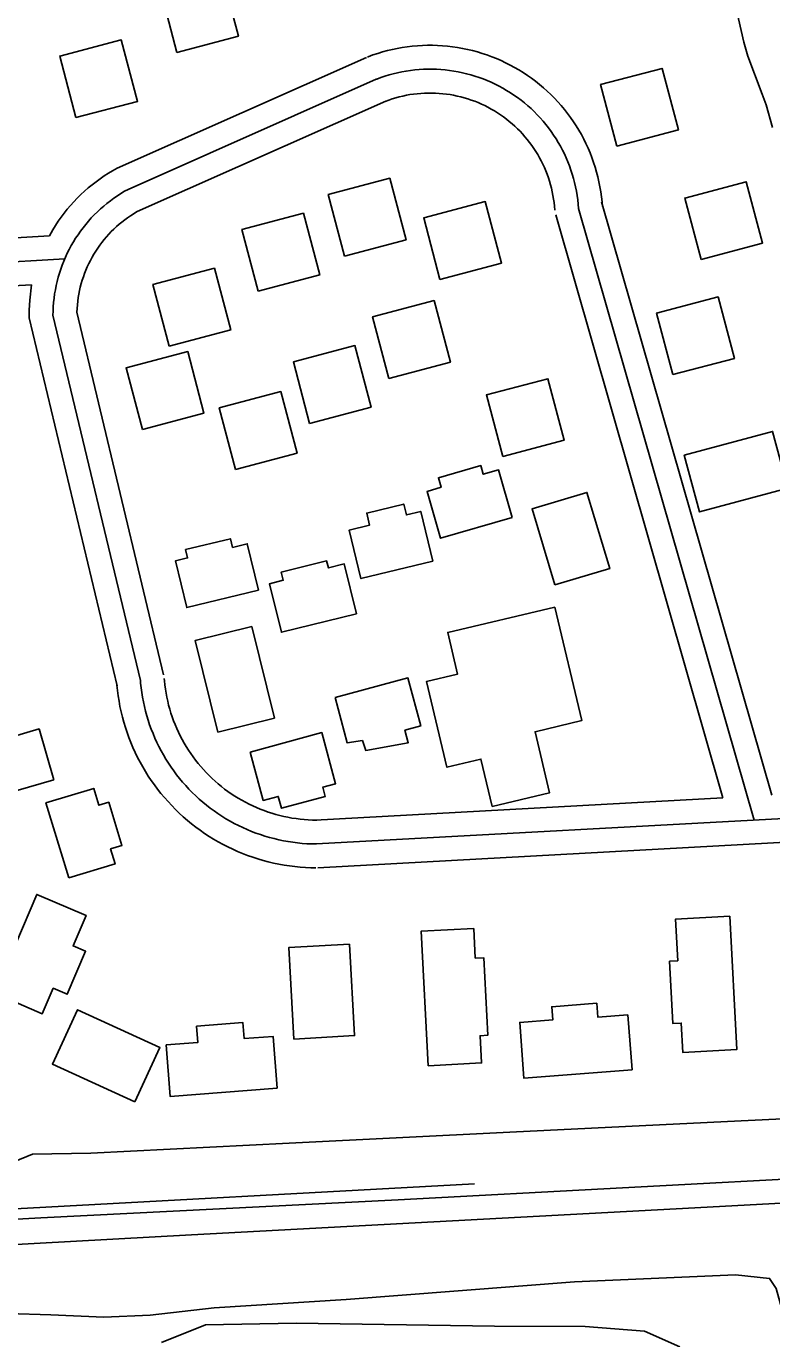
# Model space of a CAD drawing. Extents: x 3508733 to 3546731, y 546897 to 572481.
# Drawn here: x 3543557 to 3544025, y 569345 to 570170 of the extents above; entities that cross this region are included whole.
import ezdxf

# ---------------------------------------------------------------- set-up
doc = ezdxf.new("R2010")
doc.units = 0
for name, color, linetype in [('V-BLDG-OTLN', 7, 'Continuous'), ('V-RAIL-TRAK', 7, 'Continuous'), ('V-ROAD-CNTR', 7, 'Continuous'), ('V-SITE-OTLN', 7, 'Continuous'), ('V-SITE-VEGE', 7, 'Continuous'), ('V-TOPO-SHOR', 7, 'Continuous')]:
    doc.layers.add(name, color=color, linetype=linetype)

msp = doc.modelspace()

# ---------------------------------------------------------------- linework, layer by layer
at = {"layer": 'V-BLDG-OTLN'}
for points in [[(3543651.32, 570153.85), (3543689.99, 570164.06), (3543679.78, 570202.74), (3543641.11, 570192.53)], [(3543587.89, 570112.92), (3543626.57, 570123.12), (3543616.36, 570161.8), (3543577.68, 570151.59)], [(3543927.72, 570094.98), (3543966.39, 570105.18), (3543956.18, 570143.86), (3543917.51, 570133.65)], [(3543756.6, 570025.94), (3543795.28, 570036.15), (3543785.07, 570074.82), (3543746.39, 570064.62)], [(3543980.61, 570023.72), (3544019.28, 570033.93), (3544009.07, 570072.6), (3543970.4, 570062.4)], [(3543816.6, 570011.24), (3543855.28, 570021.45), (3543845.07, 570060.13), (3543806.4, 570049.92)], [(3543702.36, 570003.91), (3543741.04, 570014.12), (3543730.83, 570052.79), (3543692.16, 570042.59)], [(3543646.43, 569969.34), (3543685.1, 569979.55), (3543674.89, 570018.22), (3543636.22, 570008.01)], [(3543962.88, 569951.4), (3544001.55, 569961.61), (3543991.34, 570000.28), (3543952.67, 569990.07)], [(3543784.45, 569949.06), (3543823.12, 569959.26), (3543812.92, 569997.94), (3543774.24, 569987.73)], [(3543629.61, 569916.97), (3543668.29, 569927.18), (3543658.08, 569965.85), (3543619.4, 569955.64)], [(3543734.67, 569920.8), (3543773.35, 569931.01), (3543763.14, 569969.69), (3543724.46, 569959.48)], [(3543855.98, 569899.95), (3543894.65, 569910.16), (3543884.45, 569948.84), (3543845.77, 569938.63)], [(3543688.11, 569891.86), (3543726.78, 569902.07), (3543716.57, 569940.74), (3543677.9, 569930.54)], [(3544035.13, 569880.16), (3543979.68, 569865.18), (3543970.09, 569900.7), (3544025.54, 569915.68)], [(3543861.99, 569861.56), (3543816.93, 569848.62), (3543808.47, 569878.05), (3543817.32, 569880.59), (3543815.58, 569886.65), (3543842.2, 569894.3), (3543843.79, 569888.75), (3543853.38, 569891.51)], [(3543888.79, 569819.21), (3543874.47, 569867.04), (3543908.9, 569877.35), (3543923.22, 569829.52)], [(3543812.02, 569834.1), (3543766.97, 569823.23), (3543759.61, 569853.74), (3543772.4, 569856.82), (3543770.57, 569864.38), (3543793.88, 569870.01), (3543795.51, 569863.24), (3543804.46, 569865.4)], [(3543702.56, 569815.91), (3543657.52, 569805.04), (3543650.43, 569834.41), (3543658, 569836.24), (3543656.73, 569841.49), (3543684.94, 569848.31), (3543686.26, 569842.86), (3543695.52, 569845.09)], [(3543764.1, 569801.09), (3543716.98, 569789.54), (3543709.5, 569820.03), (3543718.14, 569822.15), (3543716.86, 569827.36), (3543745.38, 569834.36), (3543746.46, 569829.95), (3543756.43, 569832.4)], [(3543888.73, 569805.37), (3543905.71, 569733.99), (3543876.32, 569727), (3543885.45, 569688.61), (3543849.44, 569680.04), (3543842.36, 569709.8), (3543820.93, 569704.7), (3543808.12, 569758.53), (3543827.67, 569763.19), (3543821.45, 569789.36)], [(3543698.3, 569793.08), (3543712.58, 569735.56), (3543677.05, 569726.74), (3543662.77, 569784.27)], [(3543750.71, 569748.54), (3543796.46, 569760.79), (3543804.54, 569730.59), (3543794.52, 569727.91), (3543796.62, 569720.08), (3543769.94, 569715.23), (3543767.9, 569721.46), (3543758.36, 569719.98)], [(3543573.95, 569696.73), (3543510.18, 569678.33), (3543500.94, 569710.35), (3543518.34, 569715.38), (3543515.84, 569724.05), (3543544.57, 569732.34), (3543547.08, 569723.65), (3543564.72, 569728.74)], [(3543697.25, 569714.17), (3543742.3, 569726.43), (3543751.04, 569694.32), (3543742.95, 569692.12), (3543744.52, 569686.35), (3543717.02, 569678.88), (3543714.98, 569686.36), (3543705.52, 569683.79)], [(3543583.36, 569635.08), (3543569.04, 569682.22), (3543599.04, 569691.33), (3543602.26, 569680.73), (3543608.53, 569682.64), (3543616.77, 569655.51), (3543609.63, 569653.34), (3543612.49, 569643.93)], [(3543536.65, 569562.61), (3543563.24, 569624.79), (3543594.24, 569611.54), (3543586.06, 569592.4), (3543593.98, 569589.01), (3543582.41, 569561.97), (3543573.58, 569565.74), (3543566.74, 569549.74)], [(3543998.6, 569611.04), (3544003.07, 569527.26), (3543969.14, 569525.45), (3543968.16, 569543.85), (3543962.94, 569543.57), (3543960.85, 569582.76), (3543965.97, 569583.03), (3543964.58, 569609.23)], [(3543809.19, 569517.06), (3543804.73, 569601.54), (3543837.77, 569603.28), (3543838.75, 569584.7), (3543844.06, 569584.98), (3543846.64, 569536.2), (3543841.79, 569535.94), (3543842.68, 569518.83)], [(3543759.7, 569593.44), (3543762.9, 569535.97), (3543724.8, 569533.84), (3543721.62, 569591.32)], [(3543937.24, 569514.41), (3543869.38, 569509.17), (3543866.67, 569544.31), (3543887.42, 569545.91), (3543886.79, 569554.14), (3543915.04, 569556.32), (3543915.71, 569547.6), (3543934.58, 569549.05)], [(3543624.95, 569494.37), (3543573.14, 569518.14), (3543588.79, 569552.25), (3543640.6, 569528.47)], [(3543714.29, 569502.96), (3543647.12, 569497.73), (3543644.59, 569530.16), (3543664.51, 569531.72), (3543663.71, 569541.93), (3543692.82, 569544.2), (3543693.61, 569534.09), (3543711.76, 569535.5)]]:
    msp.add_lwpolyline(points, close=True, dxfattribs=at)
at = {"layer": 'V-RAIL-TRAK'}
for points in [[(3542055.72, 569341.61), (3542192.66, 569348.39), (3542451.29, 569362.26), (3542729.07, 569376.73), (3543031.48, 569392.45), (3543234.69, 569403.15), (3543374.26, 569410.73), (3543565.84, 569421.48), (3543790.25, 569432.77), (3544072.14, 569447.91), (3544348.56, 569463.07), (3544440.2, 569467.62)], [(3544440.31, 569452.75), (3544313.87, 569446.07), (3543964.93, 569427.14), (3543660.46, 569410.74), (3543314.26, 569391.8), (3543003.64, 569375.43), (3542650.59, 569356.51), (3542314.65, 569338.89), (3542061.09, 569325.59)]]:
    msp.add_lwpolyline(points, dxfattribs=at)
at = {"layer": 'V-ROAD-CNTR'}
for points in [[(3543918.65, 570057.1), (3543918.41, 570060.04), (3543918.07, 570063.2), (3543917.63, 570066.34), (3543917.1, 570069.47), (3543916.48, 570072.59), (3543915.77, 570075.68), (3543914.97, 570078.75), (3543914.08, 570081.8), (3543913.1, 570084.82), (3543912.03, 570087.81), (3543910.87, 570090.76), (3543909.63, 570093.69), (3543908.31, 570096.57), (3543906.9, 570099.42), (3543905.41, 570102.22), (3543903.84, 570104.98), (3543902.18, 570107.69), (3543900.45, 570110.35), (3543898.64, 570112.96), (3543896.76, 570115.51), (3543894.8, 570118.01), (3543892.77, 570120.45), (3543890.67, 570122.83), (3543888.5, 570125.15), (3543886.26, 570127.4), (3543883.96, 570129.59), (3543881.6, 570131.71), (3543879.17, 570133.76), (3543876.69, 570135.74), (3543874.15, 570137.64), (3543871.55, 570139.47), (3543868.91, 570141.22), (3543866.21, 570142.89), (3543863.46, 570144.49), (3543860.67, 570146), (3543857.84, 570147.43), (3543854.97, 570148.78), (3543852.05, 570150.04), (3543849.11, 570151.22), (3543846.12, 570152.31), (3543843.11, 570153.32), (3543840.07, 570154.23), (3543837, 570155.06), (3543833.92, 570155.79), (3543830.81, 570156.44), (3543827.68, 570156.99), (3543824.54, 570157.45), (3543821.39, 570157.82), (3543818.23, 570158.1), (3543815.06, 570158.28), (3543811.88, 570158.38), (3543808.71, 570158.38), (3543805.54, 570158.28), (3543802.37, 570158.1), (3543799.21, 570157.82), (3543796.05, 570157.45), (3543792.91, 570156.98), (3543789.79, 570156.43), (3543786.68, 570155.78), (3543783.59, 570155.05), (3543780.53, 570154.22), (3543777.49, 570153.31), (3543774.47, 570152.3), (3543771.57, 570151.24), (3543771.1, 570151.06)], [(3543770.42, 570150.77), (3543613.86, 570081.24)], [(3543903.7, 570055.9), (3543903.48, 570058.63), (3543903.18, 570061.35), (3543902.8, 570064.06), (3543902.35, 570066.76), (3543901.81, 570069.44), (3543901.2, 570072.11), (3543900.51, 570074.75), (3543899.74, 570077.38), (3543898.9, 570079.98), (3543897.98, 570082.56), (3543896.98, 570085.11), (3543895.91, 570087.63), (3543894.77, 570090.11), (3543893.56, 570092.56), (3543892.27, 570094.98), (3543890.91, 570097.35), (3543889.49, 570099.69), (3543888, 570101.98), (3543886.44, 570104.23), (3543884.82, 570106.44), (3543883.13, 570108.59), (3543881.38, 570110.69), (3543879.57, 570112.74), (3543877.7, 570114.74), (3543875.77, 570116.68), (3543873.79, 570118.57), (3543871.75, 570120.39), (3543869.66, 570122.16), (3543867.52, 570123.86), (3543865.33, 570125.51), (3543863.09, 570127.08), (3543860.81, 570128.59), (3543858.49, 570130.03), (3543856.12, 570131.41), (3543853.72, 570132.71), (3543851.27, 570133.95), (3543848.8, 570135.11), (3543846.29, 570136.2), (3543843.75, 570137.21), (3543841.18, 570138.15), (3543838.58, 570139.01), (3543835.96, 570139.8), (3543833.32, 570140.51), (3543830.66, 570141.15), (3543827.98, 570141.7), (3543825.28, 570142.18), (3543822.58, 570142.58), (3543819.86, 570142.9), (3543817.13, 570143.14), (3543814.4, 570143.3), (3543811.67, 570143.38), (3543808.93, 570143.38), (3543806.2, 570143.29), (3543803.47, 570143.13), (3543800.74, 570142.89), (3543798.02, 570142.57), (3543795.32, 570142.18), (3543792.62, 570141.7), (3543789.94, 570141.14), (3543787.28, 570140.51), (3543784.64, 570139.79), (3543782.02, 570139.01), (3543779.42, 570138.14), (3543776.86, 570137.2), (3543776.5, 570137.06)], [(3543776.5, 570137.06), (3543620.6, 570067.82)], [(3543782.59, 570123.35), (3543626.41, 570053.99)], [(3543888.74, 570054.71), (3543888.54, 570057.21), (3543888.29, 570059.5), (3543887.98, 570061.77), (3543887.59, 570064.04), (3543887.14, 570066.29), (3543886.63, 570068.53), (3543886.05, 570070.75), (3543885.4, 570072.96), (3543884.7, 570075.14), (3543883.92, 570077.31), (3543883.09, 570079.45), (3543882.19, 570081.56), (3543881.23, 570083.65), (3543880.21, 570085.71), (3543879.13, 570087.74), (3543877.99, 570089.73), (3543876.8, 570091.69), (3543875.54, 570093.62), (3543874.24, 570095.51), (3543872.87, 570097.36), (3543871.46, 570099.16), (3543869.99, 570100.93), (3543868.47, 570102.65), (3543866.9, 570104.33), (3543865.28, 570105.96), (3543863.61, 570107.55), (3543861.9, 570109.08), (3543860.15, 570110.56), (3543858.35, 570111.99), (3543856.51, 570113.37), (3543854.63, 570114.69), (3543852.72, 570115.96), (3543850.76, 570117.17), (3543848.78, 570118.33), (3543846.76, 570119.42), (3543844.71, 570120.46), (3543842.63, 570121.43), (3543840.52, 570122.35), (3543838.39, 570123.2), (3543836.23, 570123.99), (3543834.05, 570124.71), (3543831.85, 570125.38), (3543829.63, 570125.97), (3543827.4, 570126.5), (3543825.15, 570126.97), (3543822.89, 570127.37), (3543820.61, 570127.71), (3543818.33, 570127.97), (3543816.04, 570128.17), (3543813.75, 570128.31), (3543811.45, 570128.38), (3543809.15, 570128.38), (3543806.86, 570128.31), (3543804.56, 570128.17), (3543802.28, 570127.97), (3543799.99, 570127.7), (3543797.72, 570127.37), (3543795.46, 570126.97), (3543793.21, 570126.5), (3543790.98, 570125.97), (3543788.76, 570125.37), (3543786.55, 570124.71), (3543784.38, 570123.98), (3543782.14, 570123.16), (3543781.91, 570123.07)], [(3543571.16, 570038.64), (3543573.39, 570042.51), (3543575.04, 570045.18), (3543576.77, 570047.8), (3543578.58, 570050.36), (3543580.46, 570052.87), (3543582.41, 570055.33), (3543584.44, 570057.72), (3543586.54, 570060.06), (3543588.7, 570062.33), (3543590.93, 570064.53), (3543593.23, 570066.67), (3543595.59, 570068.74), (3543598.01, 570070.73), (3543600.48, 570072.66), (3543603.02, 570074.51), (3543605.61, 570076.28), (3543608.24, 570077.98), (3543610.93, 570079.59), (3543613.86, 570081.24)], [(3543573.44, 569988.69), (3543573.49, 569991.38), (3543573.62, 569994.07), (3543573.83, 569996.75), (3543574.12, 569999.43), (3543574.49, 570002.1), (3543574.94, 570004.75), (3543575.46, 570007.39), (3543576.07, 570010.01), (3543576.75, 570012.61), (3543577.51, 570015.2), (3543578.35, 570017.76), (3543579.26, 570020.29), (3543580.25, 570022.79), (3543581.31, 570025.26), (3543582.44, 570027.71), (3543583.65, 570030.11), (3543584.92, 570032.48), (3543586.27, 570034.81), (3543587.68, 570037.1), (3543589.17, 570039.35), (3543590.72, 570041.55), (3543592.33, 570043.7), (3543594.01, 570045.81), (3543595.74, 570047.86), (3543597.54, 570049.86), (3543599.4, 570051.81), (3543601.32, 570053.7), (3543603.29, 570055.54), (3543605.31, 570057.31), (3543607.38, 570059.02), (3543609.51, 570060.68), (3543611.68, 570062.26), (3543613.9, 570063.78), (3543616.17, 570065.24), (3543618.47, 570066.63), (3543620.6, 570067.82)], [(3544025.03, 569687.06), (3543918.11, 570060.03)], [(3543588.4, 569990.64), (3543588.77, 569995.36), (3543589.01, 569997.6), (3543589.31, 569999.82), (3543589.69, 570002.03), (3543590.13, 570004.24), (3543590.63, 570006.42), (3543591.2, 570008.59), (3543591.84, 570010.75), (3543592.54, 570012.88), (3543593.3, 570014.99), (3543594.12, 570017.09), (3543595, 570019.15), (3543595.95, 570021.18), (3543596.96, 570023.19), (3543598.02, 570025.17), (3543599.15, 570027.12), (3543600.33, 570029.02), (3543601.56, 570030.9), (3543602.85, 570032.73), (3543604.2, 570034.53), (3543605.6, 570036.29), (3543607.05, 570038), (3543608.55, 570039.67), (3543610.1, 570041.3), (3543611.7, 570042.88), (3543613.34, 570044.41), (3543615.03, 570045.89), (3543616.76, 570047.31), (3543618.54, 570048.69), (3543620.35, 570050.02), (3543622.2, 570051.29), (3543626.41, 570053.99)], [(3543994.31, 569685.38), (3543889.28, 570051.77)], [(3544013.91, 569671.43), (3543903.7, 570055.9)], [(3543359.52, 569995.06), (3543528.4, 570036.13), (3543571.16, 570038.64)], [(3543363.07, 569980.48), (3543530.63, 570021.24), (3543580.83, 570024.18)], [(3543366.61, 569965.91), (3543532.86, 570006.34), (3543559.95, 570007.93)], [(3543558.41, 569987.05), (3543558.5, 569991.88), (3543558.65, 569995.02), (3543558.89, 569998.15), (3543559.95, 570007.93)], [(3543642.97, 569762.76), (3543588.4, 569990.64)], [(3543613.79, 569755.77), (3543558.41, 569987.05)], [(3543628.38, 569759.26), (3543573.44, 569988.69)], [(3543738.94, 569656.44), (3543735.96, 569656.49), (3543732.98, 569656.63), (3543730, 569656.84), (3543727.03, 569657.13), (3543724.06, 569657.51), (3543721.11, 569657.96), (3543718.18, 569658.49), (3543715.25, 569659.1), (3543712.35, 569659.79), (3543709.46, 569660.55), (3543706.6, 569661.39), (3543703.76, 569662.31), (3543700.94, 569663.31), (3543698.16, 569664.38), (3543695.4, 569665.52), (3543692.67, 569666.74), (3543689.98, 569668.03), (3543687.32, 569669.39), (3543684.7, 569670.82), (3543682.12, 569672.32), (3543679.58, 569673.89), (3543677.09, 569675.53), (3543674.64, 569677.24), (3543672.23, 569679.01), (3543669.88, 569680.84), (3543667.57, 569682.73), (3543665.32, 569684.69), (3543663.11, 569686.71), (3543660.97, 569688.78), (3543658.88, 569690.91), (3543656.84, 569693.1), (3543654.87, 569695.34), (3543652.96, 569697.63), (3543651.11, 569699.98), (3543649.32, 569702.37), (3543647.6, 569704.81), (3543645.94, 569707.29), (3543644.35, 569709.82), (3543642.83, 569712.39), (3543641.38, 569715), (3543640, 569717.64), (3543638.69, 569720.32), (3543637.45, 569723.04), (3543636.29, 569725.79), (3543635.2, 569728.57), (3543634.19, 569731.38), (3543633.25, 569734.21), (3543632.38, 569737.07), (3543631.6, 569739.95), (3543630.89, 569742.85), (3543630.26, 569745.77), (3543629.7, 569748.7), (3543629.23, 569751.65), (3543628.84, 569754.61), (3543628.52, 569757.58), (3543628.38, 569759.26)], [(3543739.21, 569671.44), (3543736.43, 569671.49), (3543733.85, 569671.6), (3543731.27, 569671.79), (3543728.7, 569672.04), (3543726.14, 569672.36), (3543723.58, 569672.76), (3543721.04, 569673.21), (3543718.51, 569673.74), (3543716, 569674.34), (3543713.5, 569675), (3543711.02, 569675.73), (3543708.56, 569676.52), (3543706.13, 569677.38), (3543703.72, 569678.31), (3543701.33, 569679.3), (3543698.97, 569680.35), (3543696.64, 569681.47), (3543694.34, 569682.65), (3543692.08, 569683.89), (3543689.84, 569685.19), (3543687.65, 569686.55), (3543685.49, 569687.96), (3543683.37, 569689.44), (3543681.28, 569690.97), (3543679.25, 569692.55), (3543677.25, 569694.2), (3543675.3, 569695.89), (3543673.4, 569697.63), (3543671.54, 569699.43), (3543669.73, 569701.27), (3543667.97, 569703.17), (3543666.26, 569705.1), (3543664.6, 569707.09), (3543663, 569709.11), (3543661.46, 569711.18), (3543659.97, 569713.3), (3543658.54, 569715.44), (3543657.16, 569717.63), (3543655.84, 569719.85), (3543654.59, 569722.11), (3543653.39, 569724.4), (3543652.26, 569726.73), (3543651.19, 569729.07), (3543650.18, 569731.45), (3543649.24, 569733.86), (3543648.36, 569736.29), (3543647.55, 569738.74), (3543646.8, 569741.21), (3543646.12, 569743.71), (3543645.51, 569746.22), (3543644.96, 569748.74), (3543644.48, 569751.28), (3543644.07, 569753.83), (3543643.73, 569756.39), (3543643.45, 569759), (3543643.32, 569760.53)], [(3543738.67, 569641.44), (3543735.49, 569641.5), (3543732.1, 569641.65), (3543728.72, 569641.89), (3543725.35, 569642.23), (3543721.99, 569642.65), (3543718.64, 569643.16), (3543715.31, 569643.76), (3543711.99, 569644.46), (3543708.7, 569645.24), (3543705.42, 569646.1), (3543702.17, 569647.06), (3543698.95, 569648.1), (3543695.76, 569649.23), (3543692.59, 569650.44), (3543689.47, 569651.74), (3543686.37, 569653.12), (3543683.32, 569654.59), (3543680.3, 569656.13), (3543677.33, 569657.76), (3543674.4, 569659.46), (3543671.52, 569661.24), (3543668.69, 569663.1), (3543665.91, 569665.04), (3543663.18, 569667.04), (3543660.51, 569669.12), (3543657.89, 569671.27), (3543655.33, 569673.49), (3543652.83, 569675.78), (3543650.4, 569678.14), (3543648.03, 569680.55), (3543645.72, 569683.04), (3543643.48, 569685.58), (3543641.31, 569688.18), (3543639.21, 569690.84), (3543637.18, 569693.55), (3543635.23, 569696.32), (3543633.35, 569699.14), (3543631.55, 569702), (3543629.82, 569704.92), (3543628.18, 569707.88), (3543626.61, 569710.88), (3543625.12, 569713.92), (3543623.72, 569717.01), (3543622.4, 569720.13), (3543621.16, 569723.28), (3543620.01, 569726.47), (3543618.94, 569729.68), (3543617.97, 569732.93), (3543617.07, 569736.19), (3543616.27, 569739.48), (3543615.55, 569742.79), (3543614.93, 569746.12), (3543614.39, 569749.47), (3543613.94, 569752.82), (3543613.59, 569756.15), (3543613.43, 569757.99)], [(3543994.31, 569685.38), (3543738.13, 569671.42)], [(3544055.85, 569673.72), (3543738.94, 569656.44)], [(3544056.66, 569658.74), (3543739.76, 569641.46)], [(3543838.23, 569442.78), (3541690.25, 569327.05), (3540868.29, 569282.66), (3539752.99, 569225.12), (3538133.18, 569138.22), (3536332.93, 569045.46), (3533541.75, 568893.81)]]:
    msp.add_lwpolyline(points, dxfattribs=at)
at = {"layer": 'V-SITE-OTLN'}
msp.add_lwpolyline([(3543641.53, 569343.22), (3543669.31, 569354.19), (3543726.16, 569355.32), (3543850.92, 569353.36), (3543907.76, 569353.1), (3543945.19, 569350.16), (3543967.32, 569340.36)], dxfattribs=at)
at = {"layer": 'V-SITE-VEGE'}
msp.add_lwpolyline([(3544025.42, 570106.71), (3544021.46, 570120.88), (3544019.01, 570127.77), (3544009.94, 570151.52), (3544007.49, 570160.32), (3544004.11, 570175.06), (3544002.06, 570185.2), (3543998.87, 570199.93), (3543995.86, 570210.65), (3543993.24, 570222.52), (3543990.25, 570239.55), (3543989.34, 570250.06), (3543987.49, 570262.31), (3543986.17, 570266.33), (3543985.43, 570272.26)], dxfattribs=at)
at = {"layer": 'V-TOPO-SHOR'}
for points in [[(3543547.4, 569455.38), (3543548.79, 569456.76), (3543560.58, 569461.55), (3543597.28, 569462.07), (3543721.92, 569468.43), (3543860.42, 569475.41), (3544005.84, 569482.37), (3544176.19, 569490.59), (3544395.71, 569503.44), (3544439.92, 569506.57)], [(3544059.02, 569089.03), (3544068.72, 569092.44), (3544077.75, 569098.63), (3544079.85, 569102.78), (3544079.24, 569120.09), (3544059.62, 569220.56), (3544036.64, 569345.29), (3544027.79, 569377.17), (3544023.66, 569383.42), (3544002.21, 569385.6), (3543901.11, 569381.21), (3543757.75, 569370.09), (3543674.65, 569364.93), (3543634.47, 569360.27), (3543605.39, 569359.02), (3543572.17, 569360.56), (3543545.17, 569361.37), (3543540.33, 569363.47), (3543534.13, 569369.73), (3543530.73, 569381.51)]]:
    msp.add_lwpolyline(points, dxfattribs=at)

doc.saveas('drawing.dxf')
